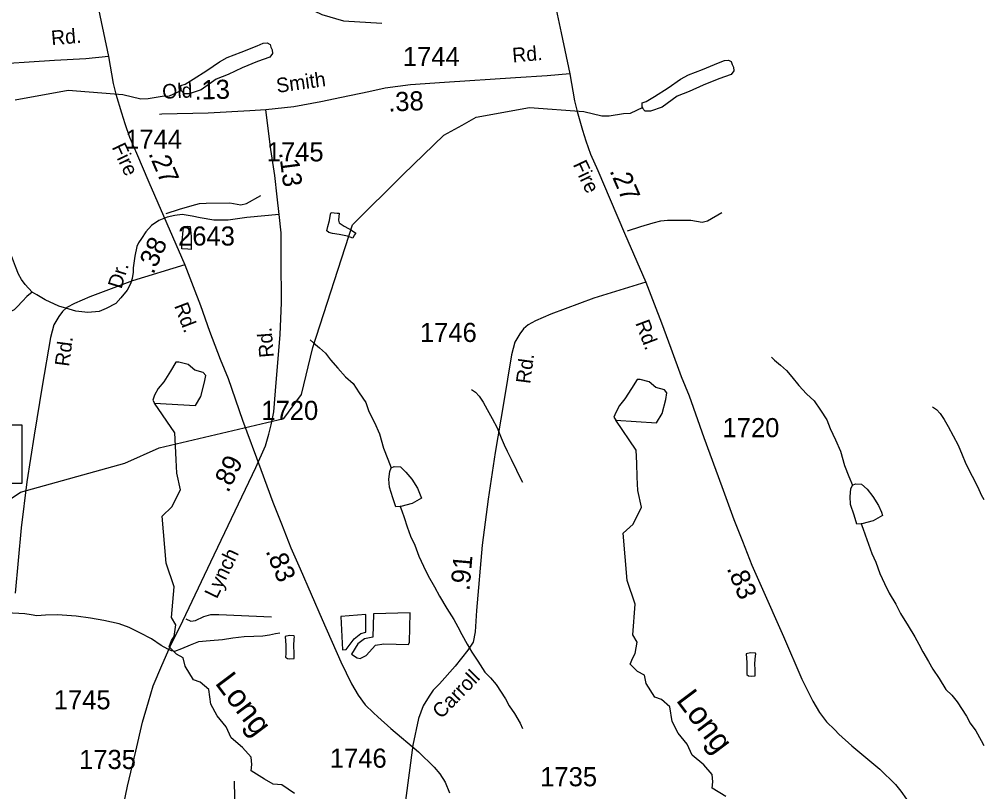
# Model space of a CAD drawing. Extents: x 2169602 to 2449496, y 721995 to 810662.
# Drawn here: x 2443189 to 2449496, y 764367 to 769415 of the extents above; entities that cross this region are included whole.
import ezdxf

# ---------------------------------------------------------------- set-up
doc = ezdxf.new("R2010")
doc.units = 0
doc.layers.add('Default', color=7, linetype='Continuous')

msp = doc.modelspace()

# ---------------------------------------------------------------- linework, layer by layer
at = {"layer": 'Default'}
msp.add_line((2444595.5, 764435.9), (2444603.2, 763825.7), dxfattribs=at)
for points in [[(2443337.7, 770818.4), (2443404.6, 770722.7), (2443441.3, 770661.6), (2443466.7, 770605.4), (2443486.1, 770532.7), (2443539.8, 770288.3), (2443595.1, 770013.8), (2443652.5, 769746.2), (2443716.5, 769439.9), (2443773.7, 769171.1)], [(2446353.5, 770705.6), (2446420.4, 770609.8), (2446457.1, 770548.7), (2446482.5, 770492.6), (2446501.9, 770419.9), (2446555.6, 770175.5), (2446610.9, 769900.9), (2446668.3, 769633.4), (2446732.3, 769327), (2446789.5, 769058.3)], [(2440335, 768512.7), (2440401, 768580.3), (2440474, 768788.7), (2440623.1, 768897.2), (2441029.9, 769118.5), (2441220, 769419.8), (2441451.9, 769621.6), (2441667, 769745.1), (2442075.1, 769848.3), (2442324, 770010.6), (2442665, 770036.4), (2442872.9, 770005.9), (2443415.1, 770024.4), (2443674.1, 769937.1), (2444023.1, 769946.4), (2444198, 770021.6), (2444388.1, 770198.1), (2444462.9, 770199.8), (2444572, 770092.6), (2444758, 769718.1), (2444884.1, 769584.4), (2445168.1, 769447.4), (2445310, 769405.1), (2445559.9, 769390.2)], [(2444246.2, 768981.6), (2444273.4, 768990.7), (2444327.2, 769023.9), (2444416.4, 769080.5), (2444498.3, 769137.2), (2444549.7, 769165.5), (2444641.2, 769199.9), (2444745.3, 769242.6), (2444784.9, 769258.9), (2444810.8, 769261.1), (2444829.2, 769251.5), (2444835.2, 769233.6), (2444843.6, 769215.6), (2444845.4, 769191.4), (2444828, 769167.3), (2444748, 769138.8), (2444646.3, 769098.2), (2444554.2, 769055.3), (2444476.5, 769024.9), (2444378.3, 768954.3), (2444300.7, 768927.1), (2444266.8, 768927.1), (2444247.7, 768949.5), (2444246.2, 768981.6)], [(2443773.7, 769171.1), (2443624.8, 769157.7), (2443418.8, 769144.9), (2442953.7, 769114.5), (2442731.6, 769098.8), (2442567.3, 769077), (2442458.7, 769053.5), (2442280.7, 769016.7), (2442144.4, 768988.7), (2441968.8, 768956.6), (2441786.3, 768936.1)], [(2443773.7, 769171.1), (2443803.6, 768994.8), (2443820.9, 768926.3), (2443857.3, 768804), (2443879.6, 768733.9), (2443910.1, 768645.5), (2443956.4, 768540.2), (2444037.5, 768349.9), (2444132.4, 768131.1), (2444272, 767810.7)], [(2447262, 768868.8), (2447289.3, 768877.8), (2447343.1, 768911.1), (2447432.3, 768967.7), (2447514.1, 769024.4), (2447565.6, 769052.7), (2447657, 769087.1), (2447761.2, 769129.8), (2447800.8, 769146.1), (2447826.6, 769148.3), (2447845, 769138.6), (2447851, 769120.7), (2447859.4, 769102.8), (2447861.2, 769078.6), (2447843.8, 769054.5), (2447763.8, 769026), (2447662.1, 768985.4), (2447570.1, 768942.5), (2447492.4, 768912), (2447394.1, 768841.5), (2447316.5, 768814.3), (2447282.7, 768814.3), (2447263.5, 768836.7), (2447262, 768868.8)], [(2446789.5, 769058.3), (2446640.6, 769044.9), (2446434.7, 769032.1), (2445969.5, 769001.7), (2445747.4, 768986), (2445583.1, 768964.2), (2445474.5, 768940.6), (2445296.5, 768903.8), (2445160.2, 768875.9), (2444984.6, 768843.7), (2444802.1, 768823.3)], [(2446789.5, 769058.3), (2446819.4, 768882), (2446836.8, 768813.4), (2446873.1, 768691.2), (2446895.4, 768621), (2446925.9, 768532.7), (2446972.2, 768427.4), (2447053.3, 768237.1), (2447148.3, 768018.2), (2447287.8, 767697.8)], [(2443161.6, 768888.3), (2443509.2, 768951.9), (2443865.7, 768924.6), (2443983.2, 768896.1), (2444031.1, 768896.5), (2444124, 768912.2), (2444170.6, 768914.7), (2444252.9, 768953)], [(2443074.1, 766242.7), (2443197.9, 766325.5), (2443879.9, 766514.9), (2444104.9, 766615.3), (2444919.9, 766805.4), (2445035, 766963.8), (2445108, 767270.6), (2445369, 768072.1), (2445700, 768400), (2445966, 768657.4), (2446086.6, 768722.6), (2446177.4, 768775.4), (2446525, 768839), (2446881.6, 768811.8), (2446999, 768783.3), (2447046.9, 768783.7), (2447139.8, 768799.4), (2447186.5, 768801.9), (2447268.8, 768840.2)], [(2444802.1, 768823.3), (2444697.2, 768816.9), (2444423.5, 768802.7), (2444122.1, 768794.2), (2444106.5, 768794)], [(2444887.7, 768138.8), (2444875.4, 768255.6), (2444860, 768395), (2444833.4, 768565.1), (2444802.1, 768823.3)], [(2444150, 768145.6), (2444237.8, 768174.3), (2444319.2, 768198.2), (2444368.7, 768211), (2444411.8, 768214.2), (2444565.1, 768215.8), (2444638.5, 768203), (2444675.2, 768211), (2444768.6, 768264.5)], [(2444887.7, 768138.8), (2444678, 768119.9), (2444554.3, 768103.4), (2444460.9, 768103.4), (2444373, 768117.2), (2444320.8, 768128.1), (2444254.9, 768139.1), (2444205.4, 768133.6), (2444156, 768122.7), (2444101, 768100.7), (2444054.3, 768067.8), (2444015.9, 768026.6), (2443988.4, 767982.7), (2443969.2, 767955.2), (2443958.2, 767930.5), (2443944.4, 767867.4), (2443933.5, 767790.5), (2443933.4, 767763.1), (2443927.9, 767721.9), (2443917, 767686.2), (2443895, 767645), (2443853.8, 767595.6), (2443820.8, 767557.2), (2443757.6, 767524.2), (2443711.3, 767505.1), (2443636.7, 767499.5), (2443559.8, 767507.8), (2443515.8, 767521.5), (2443447.2, 767540.7), (2443359.2, 767581.9), (2443304.3, 767614.8), (2443274.1, 767631.3)], [(2443873.3, 764288), (2443896.8, 764403.8), (2443952.2, 764632.3), (2443995.2, 764820.9), (2444034.1, 764955.1), (2444064.9, 765059.6), (2444122.3, 765191.8), (2444176.6, 765315.8), (2444259.6, 765484.9), (2444440.9, 765870.1), (2444736.1, 766486), (2444798.6, 766628.4), (2444821.1, 766703.2), (2444836, 766764.7), (2444853.4, 766850.8), (2444864.7, 766988.1), (2444896.4, 767355.9), (2444903.1, 767561.9), (2444901, 767849.8), (2444901, 768018.9), (2444887.7, 768138.8)], [(2445282.1, 768009.1), (2445238, 768015), (2445213.8, 768022.7), (2445201.5, 768032.7), (2445207.7, 768060.5), (2445217.1, 768100.9), (2445224.9, 768140.7), (2445228.6, 768152.7), (2445268.8, 768149), (2445280.9, 768147.3), (2445277, 768103.2), (2445281.1, 768085.1), (2445313.3, 768063.2)], [(2447165.8, 768032.7), (2447253.6, 768061.5), (2447335, 768085.4), (2447384.5, 768098.2), (2447427.6, 768101.4), (2447580.9, 768103), (2447654.3, 768090.2), (2447691, 768098.2), (2447784.4, 768151.7)], [(2443274.1, 767631.3), (2443227.8, 767681.9), (2443204.2, 767715.6), (2443184.8, 767749.4), (2443164.3, 767800.5), (2443152, 767834.3), (2443137.7, 767870.1), (2443115.7, 767907.9), (2443077.6, 767948.1), (2443037.3, 767984.1), (2442988.7, 768020), (2442948.4, 768045.4), (2442904, 768058.1), (2442840.5, 768070.8), (2442785.4, 768075), (2442721.9, 768068.7), (2442652.1, 768060.2), (2442601.3, 768045.4), (2442516.6, 768017.9), (2442457.4, 767990.4), (2442393.9, 767954.4), (2442330.1, 767897.9), (2442298.6, 767866.8), (2442280.7, 767849.9)], [(2444312.8, 767910.5), (2444291.1, 767912.2), (2444252.5, 767916), (2444254.6, 767966), (2444262, 768034.2), (2444265.9, 768060), (2444291.9, 768062.6), (2444305.8, 768060.5), (2444312.4, 767994.6), (2444312.8, 767940.6), (2444312.8, 767910.5)], [(2445313.3, 768063.2), (2445317.6, 768061.4), (2445361.7, 768037.7), (2445389.3, 768018.1), (2445379.7, 768003.7), (2445370.1, 767985.7), (2445335.8, 767997.8), (2445282.1, 768009.1)], [(2444272, 767810.7), (2443929.7, 767706.6), (2443650.5, 767602.1), (2443550.3, 767557.2), (2443500.9, 767531.2), (2443471, 767505.2), (2443447.6, 767472.7), (2443415.1, 767418.1), (2443393, 767334.9), (2443339.7, 767017), (2443286.3, 766697.2), (2443239.5, 766393), (2443200.4, 766091.3), (2443163.3, 765665.1)], [(2444272, 767810.7), (2444325.7, 767669.1), (2444373.8, 767544), (2444433.6, 767378), (2444502, 767193), (2444554.8, 767067.9), (2444649.6, 766795.4), (2444768.5, 766473.8), (2444847.1, 766259.1), (2444903.3, 766117.1), (2444965, 765960.6), (2445025.7, 765823.1), (2445170.6, 765493.6), (2445292, 765215.4), (2445362.2, 765072.1), (2445406.4, 764998.6), (2445452.2, 764935.9), (2445506.7, 764883.8), (2445533.9, 764857), (2445619, 764780.6), (2445800.2, 764627), (2445903, 764527.1), (2445939.6, 764483.8), (2445974.7, 764430.5), (2446002.3, 764360.7)], [(2447287.8, 767697.8), (2446945.6, 767593.8), (2446666.3, 767489.2), (2446566.1, 767444.4), (2446516.7, 767418.4), (2446486.8, 767392.4), (2446463.4, 767359.9), (2446430.9, 767305.3), (2446408.8, 767222.1), (2446355.5, 766904.2), (2446302.2, 766584.4), (2446255.4, 766280.1), (2446216.3, 765978.5), (2446179.2, 765552.3), (2446170.9, 765412.9), (2446156.6, 765345.3), (2446122.8, 765293.3), (2446040.8, 765188), (2445938.1, 765072.9), (2445896.5, 765031.3), (2445869.2, 764992.3), (2445831.5, 764929.3), (2445799, 764846.1), (2445762.6, 764672.5), (2445715.8, 764310.4)], [(2447287.8, 767697.8), (2447341.5, 767556.2), (2447389.6, 767431.1), (2447449.5, 767265.2), (2447517.8, 767080.2), (2447570.6, 766955.1), (2447665.4, 766682.6), (2447784.3, 766361), (2447863, 766146.3), (2447919.1, 766004.2), (2447980.8, 765847.8), (2448041.5, 765710.3), (2448186.4, 765380.8), (2448307.8, 765102.5), (2448378, 764959.3), (2448422.2, 764885.8), (2448468, 764823), (2448522.5, 764771), (2448549.8, 764744.2), (2448634.8, 764667.8), (2448816.1, 764514.2), (2448918.9, 764414.3), (2448955.4, 764370.9), (2448990.5, 764317.7)], [(2443274.1, 767631.3), (2443238.1, 767603.4), (2443209.8, 767573.4), (2443176.2, 767536.3), (2443155, 767516.9), (2443133.7, 767504.5), (2443107.2, 767488.6), (2443088.8, 767483.7), (2443074.9, 767480.6), (2443064, 767478), (2443025.9, 767476.3), (2442750.1, 767465.6), (2442735.9, 767463.9), (2442721.8, 767455.1), (2442702.3, 767433.9)], [(2445092.3, 767320), (2445112.4, 767299.9), (2445152.6, 767268.3), (2445190.9, 767232.5), (2445225.2, 767190.8), (2445271.5, 767135.1), (2445321.8, 767079.7), (2445372, 767034), (2445412.2, 766974.4), (2445455.2, 766910.7), (2445475.7, 766852.8), (2445511.8, 766779.2), (2445544.6, 766705.3), (2445571.1, 766611.7), (2445599.6, 766539.6), (2445622.2, 766483.9)], [(2448108.1, 767207.1), (2448128.2, 767187.1), (2448168.4, 767155.5), (2448206.8, 767119.7), (2448241, 767078), (2448287.3, 767022.3), (2448337.6, 766966.9), (2448387.8, 766921.1), (2448428, 766861.5), (2448471.1, 766797.9), (2448491.6, 766740), (2448527.7, 766666.4), (2448560.5, 766592.5), (2448586.9, 766498.8), (2448615.4, 766426.8), (2448638, 766371.1)], [(2446146.3, 766995.3), (2446172.3, 766977.6), (2446196.3, 766951.6), (2446223, 766912), (2446248.8, 766866.2), (2446281.4, 766806.2), (2446313.6, 766744.5), (2446340.4, 766680.9), (2446360.3, 766634.8), (2446379, 766593.1), (2446405, 766541.3), (2446441.7, 766469.7), (2446463.9, 766419.6), (2446480.6, 766389.8)], [(2444988.9, 764356.5), (2444905.2, 764412.4), (2444849.4, 764416.4), (2444793.5, 764448.3), (2444705.8, 764504.2), (2444709.8, 764544.1), (2444705.8, 764592), (2444650, 764655.9), (2444574.2, 764719.8), (2444542.3, 764791.6), (2444482.5, 764863.5), (2444442.6, 764939.3), (2444428.6, 765035.1), (2444372.8, 765083), (2444328.9, 765099), (2444273.1, 765186.8), (2444261.2, 765242.7), (2444217.3, 765266.6), (2444169.4, 765314.5), (2444185.4, 765354.5), (2444201.3, 765382.4), (2444213.3, 765458.2), (2444185.4, 765506.1), (2444201.3, 765705.7), (2444149.5, 765861.4), (2444123.6, 766168.7), (2444187.4, 766228.6), (2444243.2, 766340.4), (2444219.3, 766448.2), (2444215.3, 766536), (2444211.3, 766627.8), (2444207.3, 766711.6), (2444073.7, 766907.2)], [(2449162.1, 766882.5), (2449188.1, 766864.8), (2449212.1, 766838.8), (2449238.8, 766799.1), (2449264.6, 766753.4), (2449297.2, 766693.4), (2449329.4, 766631.7), (2449356.3, 766568), (2449376.2, 766522), (2449394.8, 766480.3), (2449420.9, 766428.5), (2449457.6, 766356.8), (2449479.7, 766306.8), (2449496.4, 766277)], [(2447809.4, 764335.5), (2447721.6, 764391.4), (2447725.6, 764431.3), (2447721.6, 764479.2), (2447665.8, 764543.1), (2447590, 764606.9), (2447558.1, 764678.8), (2447498.3, 764750.6), (2447458.4, 764826.5), (2447444.5, 764922.3), (2447388.6, 764970.2), (2447344.8, 764986.2), (2447288.9, 765074), (2447277, 765129.9), (2447233.1, 765153.8), (2447185.3, 765201.7), (2447201.2, 765241.6), (2447217.2, 765269.6), (2447229.1, 765345.4), (2447201.2, 765393.3), (2447217.2, 765592.9), (2447165.3, 765748.6), (2447139.4, 766055.9), (2447203.2, 766115.8), (2447259, 766227.6), (2447235.1, 766335.3), (2447231.1, 766423.2), (2447227.1, 766515), (2447223.1, 766598.8), (2447089.6, 766794.4)], [(2445679.8, 766230.6), (2445651.9, 766228.4), (2445633.2, 766287.9), (2445610.5, 766357.9), (2445606.4, 766410.1), (2445611.7, 766459.9), (2445622.2, 766483.9)], [(2445622.2, 766483.9), (2445641.6, 766491.9), (2445681.8, 766490.3), (2445717.9, 766456.5), (2445756.3, 766408.9), (2445793, 766351), (2445811.2, 766307.3), (2445819.4, 766285.4), (2445757.5, 766250.9), (2445683.7, 766230.5), (2445679.8, 766230.6)], [(2448695.6, 766117.8), (2448667.7, 766115.5), (2448649.1, 766175.1), (2448626.3, 766245.1), (2448622.2, 766297.2), (2448627.5, 766347.1), (2448638, 766371.1)], [(2448638, 766371.1), (2448657.5, 766379.1), (2448697.6, 766377.5), (2448733.7, 766343.7), (2448772.1, 766296.1), (2448808.8, 766238.2), (2448827, 766194.5), (2448835.2, 766172.5), (2448773.3, 766138.1), (2448699.5, 766117.6), (2448695.6, 766117.8)], [(2445679.8, 766230.6), (2445690, 766202.3), (2445706, 766158.5), (2445726.7, 766098.6), (2445748.7, 766036.9), (2445775.3, 765979.3), (2445802, 765907.2), (2445832.1, 765841.7), (2445862.9, 765777.9), (2445905.3, 765706.2), (2445937.5, 765644.5), (2445985.9, 765564.6), (2446030.4, 765493), (2446056.5, 765445.3), (2446083.1, 765393.8), (2446119.2, 765331.9), (2446147.9, 765280.2), (2446188.7, 765220.5), (2446232.8, 765148.9), (2446271.1, 765111.1), (2446307.6, 765067.1), (2446368.1, 764973.6), (2446391.9, 764927.8), (2446428.6, 764878), (2446464.9, 764814.5), (2446480.6, 764781.1)], [(2448695.6, 766117.8), (2448705.9, 766089.5), (2448721.8, 766045.7), (2448742.6, 765985.8), (2448764.5, 765924), (2448791.2, 765866.5), (2448817.8, 765794.3), (2448848, 765728.9), (2448878.7, 765665.1), (2448921.2, 765593.4), (2448953.3, 765531.7), (2449001.7, 765451.8), (2449046.2, 765380.2), (2449072.3, 765332.5), (2449098.9, 765280.9), (2449135, 765219.1), (2449163.7, 765167.3), (2449204.5, 765107.7), (2449248.6, 765036.1), (2449287, 764998.3), (2449323.5, 764954.2), (2449384, 764860.7), (2449407.7, 764814.9), (2449444.4, 764765.2), (2449480.7, 764701.7), (2449496.4, 764668.3)], [(2444893.7, 765403.8), (2444863.8, 765399.3), (2444826.3, 765391.2), (2444782, 765382.9), (2444722.1, 765380.6), (2444659.8, 765379.9), (2444586.1, 765371.5), (2444518.3, 765359.1), (2444438.1, 765352.5), (2444360.6, 765346), (2444306.7, 765325.7), (2444251.1, 765301.3), (2444205, 765284.7), (2444184.9, 765286.9), (2444161.1, 765298.7), (2444117, 765322.4), (2444052.8, 765365.7), (2443978.6, 765405.3), (2443908, 765440.7), (2443841.8, 765464.1), (2443741.7, 765485.7), (2443655.8, 765501.1), (2443561.5, 765514.5), (2443439.5, 765523.6), (2443361.6, 765520.8), (2443304, 765516.5), (2443265.8, 765522.3), (2443225.4, 765530), (2443105.5, 765537.1)], [(2444278.6, 765496.1), (2444310.1, 765482.1), (2444341.5, 765485.6), (2444395.7, 765511.8), (2444442.9, 765525.8), (2444493.6, 765525.8), (2444839.6, 765510.1)], [(2444987.5, 765386), (2444955.5, 765387.7), (2444927.6, 765381.7), (2444931.9, 765325.5), (2444932.4, 765269.4), (2444930.5, 765245.8), (2444942.8, 765237.8), (2444958.8, 765235.9), (2444986.7, 765238.1), (2444986.3, 765273.9), (2444984.2, 765318), (2444987.9, 765368.1), (2444989.6, 765378), (2444987.5, 765386)], [(2448003.3, 765273.2), (2447971.4, 765274.8), (2447943.5, 765268.8), (2447947.8, 765212.6), (2447948.2, 765156.6), (2447946.3, 765132.9), (2447958.6, 765125), (2447974.6, 765123), (2448002.5, 765125.3), (2448002.1, 765161), (2448000.1, 765205.2), (2448003.8, 765255.3), (2448005.4, 765265.2), (2448003.3, 765273.2)]]:
    msp.add_lwpolyline(points, dxfattribs=at)
for points in [[(2444073.7, 766907.2), (2444340.9, 766891.2), (2444376.8, 766951.1), (2444400.7, 767042.9), (2444408.7, 767086.8), (2444392.8, 767106.8), (2444336.9, 767122.8), (2444293.1, 767158.7), (2444233.2, 767174.6), (2444213.3, 767174.6), (2444177.4, 767114.8), (2444133.5, 767046.9), (2444097.7, 767003), (2444073.7, 766959.1), (2444061.8, 766927.2)], [(2447089.6, 766794.4), (2447356.7, 766778.4), (2447392.6, 766838.3), (2447416.6, 766930.1), (2447424.5, 766974), (2447408.6, 766994), (2447352.8, 767009.9), (2447308.9, 767045.8), (2447249.1, 767061.8), (2447229.1, 767061.8), (2447193.2, 767001.9), (2447149.4, 766934.1), (2447113.5, 766890.2), (2447089.6, 766846.3), (2447077.6, 766814.3)], [(2441940.2, 766764.6), (2443206.3, 766764.6), (2443206.3, 766380.7), (2441940.2, 766380.7)], [(2445291, 765513.1), (2445303, 765293.5), (2445326.9, 765297.5), (2445378.8, 765365.4), (2445422.6, 765401.3), (2445454.5, 765409.3), (2445454.5, 765525)], [(2445506.4, 765529), (2445502.4, 765377.3), (2445446.6, 765365.4), (2445402.7, 765333.4), (2445362.8, 765265.6), (2445398.7, 765241.6), (2445418.6, 765237.6), (2445458.5, 765257.6), (2445518.3, 765325.4), (2445574.2, 765333.4), (2445733.7, 765329.4), (2445741.7, 765345.4), (2445745.6, 765537)]]:
    msp.add_lwpolyline(points, close=True, dxfattribs=at)

# ---------------------------------------------------------------- texts
for s, height, rotation, p in [('Rd.', 95, 4.92764, (2443401.2, 769245.6)), ('Rd.', 95, 4.92764, (2446417, 769132.8)), ('Smith', 95, 8.01438, (2444876.4, 768934.1)), ('Old', 95, 2.60956, (2444126, 768895.4)), ('.13', 125, 1.61454, (2444336.2, 768889.9)), ('.38', 125, 2.54451, (2445604.1, 768811.5)), ('Fire', 95, 295.39422, (2443791.9, 768579.4)), ('.27', 125, 293.43031, (2444031.6, 768538.2)), ('.13', 125, 277.31465, (2444887.8, 768543.9)), ('Fire', 95, 295.39422, (2446807.7, 768466.6)), ('.27', 125, 293.43031, (2447047.5, 768425.4)), ('.38', 125, 66.01951, (2444065.7, 767743.6)), ('Dr.', 95, 72.88376, (2443856.8, 767648.6)), ('Rd.', 95, 290.80373, (2444200.9, 767543.2)), ('Rd.', 95, 290.80373, (2447216.8, 767430.3)), ('Rd.', 95, 94.54092, (2444854.4, 767207.7)), ('Rd.', 95, 82.52774, (2443514.8, 767142.5)), ('Rd.', 95, 82.52774, (2446530.6, 767029.7)), ('.89', 125, 64.59776, (2444555.1, 766316.3)), ('Lynch', 95, 64.27456, (2444480.9, 765623)), ('.83', 125, 292.19749, (2444798.6, 765940.2)), ('.91', 125, 85.02411, (2446133.2, 765677.2)), ('.83', 125, 292.19749, (2447814.4, 765827.4)), ('Long', 150, 306.93939, (2444464.7, 765076.5)), ('Carroll', 95, 45.82104, (2445948.4, 764838.8)), ('Long', 150, 306.93939, (2447480.6, 764963.7))]:
    msp.add_text(s, height=height, rotation=rotation, dxfattribs=at).set_placement(p)
for s, p in [('1744', (2445697.6, 769109.1)), ('1744', (2443881.3, 768568.7)), ('1745', (2444807.6, 768486.5)), ('2643', (2444227.6, 767936.4)), ('1746', (2445809.2, 767306.4)), ('1720', (2444772.4, 766796.8)), ('1720', (2447788.3, 766684)), ('1745', (2443414.6, 764905.9)), ('1735', (2443580.2, 764515.7)), ('1746', (2445220.1, 764524.2)), ('1735', (2446596, 764402.9))]:
    msp.add_text(s, height=125, dxfattribs=at).set_placement(p)

doc.saveas('drawing.dxf')
